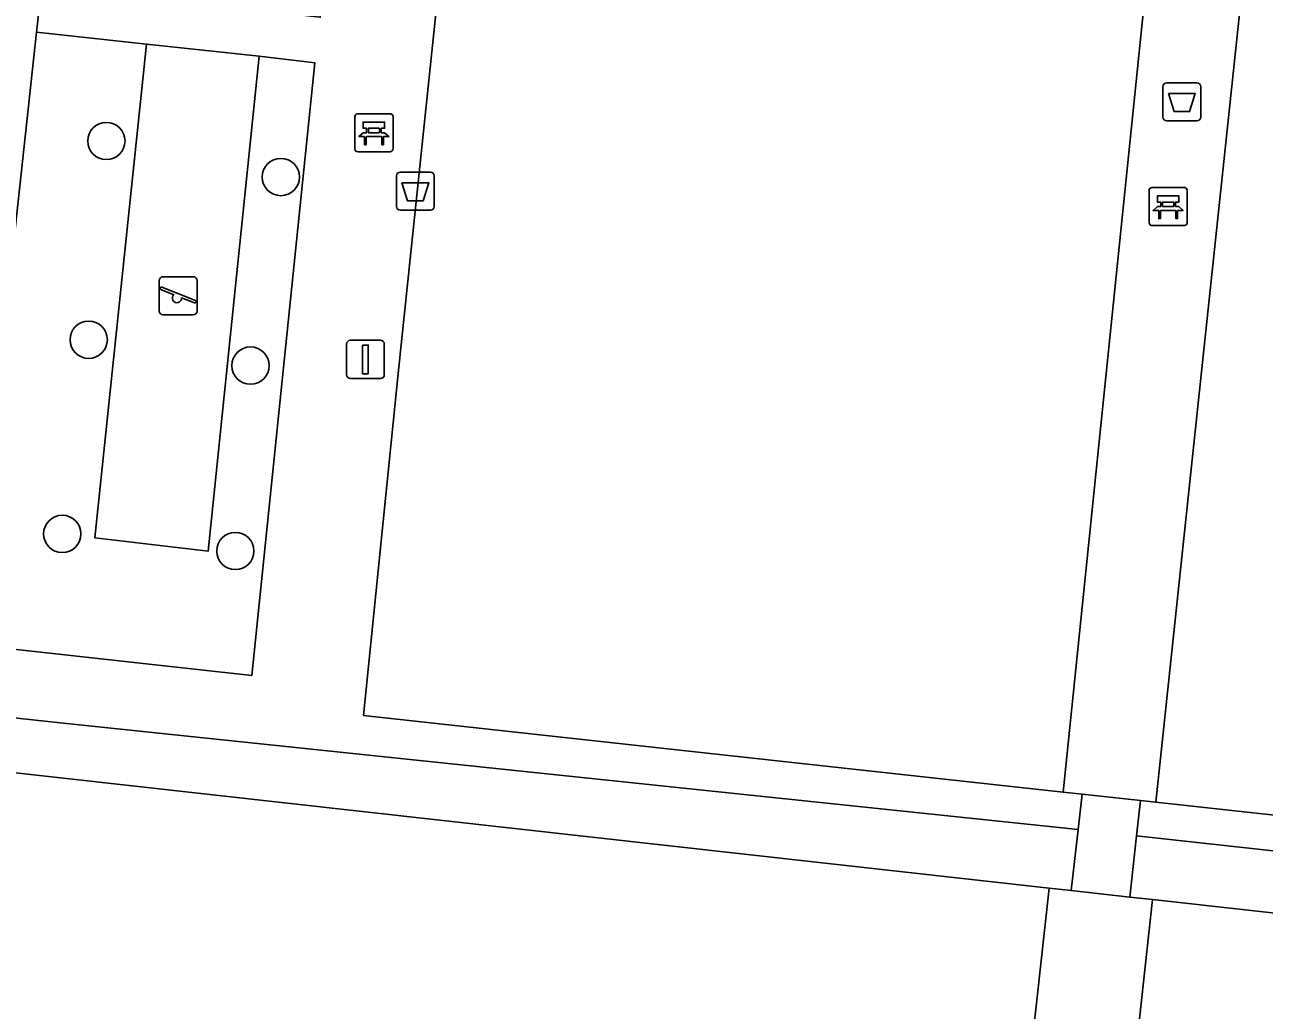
# Model space of a CAD drawing. Extents: x 162510 to 163918, y 388494 to 389774.
# Drawn here: x 162747.84 to 162780.33, y 388666.71 to 388692.56 of the extents above; entities that cross this region are included whole.
import ezdxf

# ---------------------------------------------------------------- set-up
doc = ezdxf.new("R2010")
doc.units = 0
for name, color, linetype in [('IMGEO_Afvalbak', 7, 'Continuous'), ('IMGEO_Bank', 7, 'Continuous'), ('IMGEO_Boom', 7, 'Continuous'), ('IMGEO_Groenvoorziening', 7, 'Continuous'), ('IMGEO_Haag', 7, 'Continuous'), ('IMGEO_Hek', 7, 'Continuous'), ('IMGEO_Lichtmast', 7, 'Continuous'), ('IMGEO_Speelvoorziening', 7, 'Continuous'), ('IMGEO_Terreindeel_gesloten', 7, 'Continuous'), ('IMGEO_Terreindeel_halfverhard', 7, 'Continuous'), ('IMGEO_Voetpad_open', 7, 'Continuous')]:
    doc.layers.add(name, color=color, linetype=linetype)

msp = doc.modelspace()

# ---------------------------------------------------------------- linework, layer by layer
at = {"layer": 'IMGEO_Afvalbak'}
for p, q in [((162777.775, 388691.037), (162778.565, 388691.037)), ((162778.565, 388691.037), (162777.775, 388691.037)), ((162777.675, 388690.137), (162777.675, 388690.937)), ((162777.675, 388690.937), (162777.675, 388690.137)), ((162778.665, 388690.937), (162778.665, 388690.137)), ((162778.665, 388690.137), (162778.665, 388690.937)), ((162778.565, 388690.037), (162777.775, 388690.037)), ((162777.775, 388690.037), (162778.565, 388690.037)), ((162757.682, 388688.694), (162758.472, 388688.694)), ((162758.472, 388688.694), (162757.682, 388688.694)), ((162757.582, 388687.794), (162757.582, 388688.594)), ((162757.582, 388688.594), (162757.582, 388687.794)), ((162758.572, 388688.594), (162758.572, 388687.794)), ((162758.572, 388687.794), (162758.572, 388688.594)), ((162758.472, 388687.694), (162757.682, 388687.694)), ((162757.682, 388687.694), (162758.472, 388687.694))]:
    msp.add_line(p, q, dxfattribs=at)
for points in [[(162777.818, 388690.751), (162778.522, 388690.751), (162778.373, 388690.281), (162777.967, 388690.281), (162777.818, 388690.751)], [(162757.725, 388688.408), (162758.429, 388688.408), (162758.28, 388687.938), (162757.874, 388687.938), (162757.725, 388688.408)]]:
    msp.add_lwpolyline(points, dxfattribs=at)
for centre, start, end in [((162777.775, 388690.937), 90, 180), ((162777.775, 388690.937), 90, 180), ((162778.565, 388690.937), 0, 90), ((162778.565, 388690.937), 360, 90), ((162777.775, 388690.137), 180, 270), ((162777.775, 388690.137), 180, 270), ((162778.565, 388690.137), 270, 0), ((162778.565, 388690.137), 270, 0), ((162757.682, 388688.594), 90, 180), ((162757.682, 388688.594), 90, 180), ((162758.472, 388688.594), 0, 90), ((162758.472, 388688.594), 360, 90), ((162757.682, 388687.794), 180, 270), ((162757.682, 388687.794), 180, 270), ((162758.472, 388687.794), 270, 0), ((162758.472, 388687.794), 270, 0)]:
    msp.add_arc(centre, 0.1, start, end, dxfattribs=at)
at = {"layer": 'IMGEO_Bank'}
for p, q in [((162756.49, 388689.3), (162756.49, 388690.141)), ((162756.49, 388690.141), (162756.49, 388689.3)), ((162756.565, 388690.225), (162757.406, 388690.225)), ((162757.406, 388690.225), (162756.565, 388690.225)), ((162757.49, 388690.15), (162757.49, 388689.309)), ((162757.49, 388689.309), (162757.49, 388690.15)), ((162756.799, 388689.731), (162756.799, 388689.837)), ((162756.843, 388689.837), (162756.843, 388689.731)), ((162757.131, 388689.843), (162756.849, 388689.843)), ((162756.849, 388689.725), (162757.131, 388689.725)), ((162757.137, 388689.731), (162757.137, 388689.837)), ((162757.181, 388689.837), (162757.181, 388689.731)), ((162757.187, 388689.623), (162756.794, 388689.623)), ((162757.415, 388689.225), (162756.574, 388689.225)), ((162756.574, 388689.225), (162757.415, 388689.225)), ((162777.311, 388687.365), (162777.311, 388688.206)), ((162777.311, 388688.206), (162777.311, 388687.365)), ((162777.386, 388688.29), (162778.227, 388688.29)), ((162778.227, 388688.29), (162777.386, 388688.29)), ((162778.311, 388688.215), (162778.311, 388687.374)), ((162778.311, 388687.374), (162778.311, 388688.215)), ((162777.62, 388687.796), (162777.62, 388687.902)), ((162777.664, 388687.902), (162777.664, 388687.796)), ((162777.952, 388687.908), (162777.67, 388687.908)), ((162777.67, 388687.79), (162777.952, 388687.79)), ((162777.958, 388687.796), (162777.958, 388687.902)), ((162778.002, 388687.902), (162778.002, 388687.796)), ((162778.008, 388687.688), (162777.615, 388687.688)), ((162778.236, 388687.29), (162777.395, 388687.29)), ((162777.395, 388687.29), (162778.236, 388687.29))]:
    msp.add_line(p, q, dxfattribs=at)
for points in [[(162756.793, 388689.843), (162756.707, 388689.843), (162756.707, 388690.004), (162757.27, 388690.004), (162757.27, 388689.843), (162757.187, 388689.843)], [(162756.737, 388689.623), (162756.595, 388689.623), (162756.707, 388689.725), (162756.793, 388689.725)], [(162757.187, 388689.725), (162757.27, 388689.725), (162757.382, 388689.623), (162757.243, 388689.623)], [(162756.787, 388689.616), (162756.787, 388689.409), (162756.744, 388689.409), (162756.744, 388689.616)], [(162757.237, 388689.616), (162757.237, 388689.409), (162757.193, 388689.409), (162757.193, 388689.616)], [(162777.614, 388687.908), (162777.528, 388687.908), (162777.528, 388688.069), (162778.091, 388688.069), (162778.091, 388687.908), (162778.008, 388687.908)], [(162777.558, 388687.688), (162777.416, 388687.688), (162777.528, 388687.79), (162777.614, 388687.79)], [(162778.008, 388687.79), (162778.091, 388687.79), (162778.203, 388687.688), (162778.064, 388687.688)], [(162777.608, 388687.681), (162777.608, 388687.474), (162777.565, 388687.474), (162777.565, 388687.681)], [(162778.058, 388687.681), (162778.058, 388687.474), (162778.014, 388687.474), (162778.014, 388687.681)]]:
    msp.add_lwpolyline(points, dxfattribs=at)
for centre, radius, start, end in [((162756.568, 388690.147), 0.0779, 92.4484, 184.2845), ((162756.568, 388690.147), 0.0779, 92.4484, 184.2845), ((162757.412, 388690.147), 0.0779, 2.4484, 94.2845), ((162757.412, 388690.147), 0.0779, 2.4484, 94.2845), ((162756.792, 388689.836), 0.00671, 2.8957, 87.1043), ((162756.792, 388689.732), 0.00671, 272.8957, 357.1043), ((162756.849, 388689.836), 0.00671, 92.8957, 177.1043), ((162756.849, 388689.732), 0.00671, 182.8957, 267.1043), ((162757.131, 388689.836), 0.00671, 2.8957, 87.1043), ((162757.131, 388689.732), 0.00671, 272.8957, 357.1043), ((162757.188, 388689.836), 0.00671, 92.8957, 177.1043), ((162757.188, 388689.732), 0.00671, 182.8957, 267.1043), ((162756.737, 388689.616), 0.00671, 2.8957, 87.1043), ((162756.794, 388689.616), 0.00671, 92.8957, 177.1043), ((162757.186, 388689.616), 0.00671, 2.8957, 87.1043), ((162757.243, 388689.616), 0.00671, 92.8957, 177.1043), ((162756.568, 388689.303), 0.0779, 182.4484, 274.2845), ((162756.568, 388689.303), 0.0779, 182.4484, 274.2845), ((162757.412, 388689.303), 0.0779, 272.4484, 4.2845), ((162757.412, 388689.303), 0.0779, 272.4484, 4.2845), ((162777.389, 388688.212), 0.0779, 92.4484, 184.2845), ((162777.389, 388688.212), 0.0779, 92.4484, 184.2845), ((162778.233, 388688.212), 0.0779, 2.4484, 94.2845), ((162778.233, 388688.212), 0.0779, 2.4484, 94.2845), ((162777.613, 388687.901), 0.00671, 2.8957, 87.1043), ((162777.613, 388687.797), 0.00671, 272.8957, 357.1043), ((162777.67, 388687.901), 0.00671, 92.8957, 177.1043), ((162777.67, 388687.797), 0.00671, 182.8957, 267.1043), ((162777.952, 388687.901), 0.00671, 2.8957, 87.1043), ((162777.952, 388687.797), 0.00671, 272.8957, 357.1043), ((162778.009, 388687.901), 0.00671, 92.8957, 177.1043), ((162778.009, 388687.797), 0.00671, 182.8957, 267.1043), ((162777.558, 388687.681), 0.00671, 2.8957, 87.1043), ((162777.615, 388687.681), 0.00671, 92.8957, 177.1043), ((162778.007, 388687.681), 0.00671, 2.8957, 87.1043), ((162778.064, 388687.681), 0.00671, 92.8957, 177.1043), ((162777.389, 388687.368), 0.0779, 182.4484, 274.2845), ((162777.389, 388687.368), 0.0779, 182.4484, 274.2845), ((162778.233, 388687.368), 0.0779, 272.4484, 4.2845), ((162778.233, 388687.368), 0.0779, 272.4484, 4.2845)]:
    msp.add_arc(centre, radius, start, end, dxfattribs=at)
at = {"layer": 'IMGEO_Boom'}
for centre in [(162749.976, 388689.509), (162754.549, 388688.564), (162749.513, 388684.297), (162753.754, 388683.619), (162748.819, 388679.206), (162753.356, 388678.757)]:
    msp.add_circle(centre, 0.489, dxfattribs=at)
at = {"layer": 'IMGEO_Groenvoorziening'}
for points in [[(162752.648, 388678.753), (162749.67, 388679.104), (162751.029, 388692.049), (162748.144, 388692.361), (162747.179, 388683.562), (162741.658, 388684.153), (162741.594, 388684.073), (162737.75, 388684.462), (162736.932, 388677.352), (162753.788, 388675.49), (162755.444, 388691.555), (162753.984, 388691.735)], [(162740.619, 388675.132), (162740.467, 388673.786), (162740.619, 388673.72), (162774.694, 388669.917), (162775.27, 388669.853), (162775.448, 388671.453), (162748.764, 388674.252)], [(162776.981, 388671.284), (162776.803, 388669.682), (162777.401, 388669.615), (162811.408, 388665.822), (162811.582, 388667.482)]]:
    msp.add_lwpolyline(points, close=True, dxfattribs=at)
at = {"layer": 'IMGEO_Haag'}
for points in [[(162740.619, 388675.132), (162740.467, 388673.786), (162740.619, 388673.72), (162774.694, 388669.917), (162775.27, 388669.853), (162775.448, 388671.453), (162748.764, 388674.252)], [(162776.981, 388671.284), (162776.803, 388669.682), (162777.401, 388669.615), (162811.408, 388665.822), (162811.582, 388667.482)]]:
    msp.add_lwpolyline(points, close=True, dxfattribs=at)
at = {"layer": 'IMGEO_Hek'}
for points in [[(162759.58, 388702.131), (162757.629, 388683.412)], [(162756.718, 388674.444), (162757.629, 388683.412)], [(162775.055, 388672.436), (162756.718, 388674.444)], [(162740.619, 388673.72), (162774.694, 388669.917)], [(162775.552, 388672.381), (162775.055, 388672.436)], [(162777.085, 388672.213), (162775.552, 388672.381)], [(162777.483, 388672.17), (162777.085, 388672.213)], [(162811.702, 388668.422), (162777.483, 388672.17)], [(162774.694, 388669.917), (162775.27, 388669.853)], [(162775.27, 388669.853), (162776.803, 388669.682)], [(162776.803, 388669.682), (162777.401, 388669.615)], [(162777.401, 388669.615), (162811.408, 388665.822)]]:
    msp.add_lwpolyline(points, dxfattribs=at)
at = {"layer": 'IMGEO_Lichtmast'}
for p, q in [((162756.272, 388683.382), (162756.272, 388684.182)), ((162756.272, 388684.182), (162756.272, 388683.382)), ((162756.372, 388684.282), (162757.162, 388684.282)), ((162757.162, 388684.282), (162756.372, 388684.282)), ((162757.262, 388684.182), (162757.262, 388683.382)), ((162757.262, 388683.382), (162757.262, 388684.182)), ((162757.162, 388683.282), (162756.372, 388683.282)), ((162756.372, 388683.282), (162757.162, 388683.282))]:
    msp.add_line(p, q, dxfattribs=at)
msp.add_lwpolyline([(162756.692, 388684.157), (162756.842, 388684.157), (162756.842, 388683.407), (162756.692, 388683.407), (162756.692, 388684.157)], dxfattribs=at)
for centre, start, end in [((162756.372, 388684.182), 90, 180), ((162756.372, 388684.182), 90, 180), ((162757.162, 388684.182), 0, 90), ((162757.162, 388684.182), 360, 90), ((162756.372, 388683.382), 180, 270), ((162756.372, 388683.382), 180, 270), ((162757.162, 388683.382), 270, 0), ((162757.162, 388683.382), 270, 0)]:
    msp.add_arc(centre, 0.1, start, end, dxfattribs=at)
at = {"layer": 'IMGEO_Speelvoorziening'}
for p, q in [((162751.363, 388685.051), (162751.363, 388685.851)), ((162751.363, 388685.851), (162751.363, 388685.051)), ((162751.463, 388685.951), (162752.253, 388685.951)), ((162752.253, 388685.951), (162751.463, 388685.951)), ((162752.353, 388685.851), (162752.353, 388685.051)), ((162752.353, 388685.051), (162752.353, 388685.851)), ((162751.746, 388685.479), (162751.407, 388685.616)), ((162751.432, 388685.676), (162752.308, 388685.323)), ((162752.284, 388685.263), (162751.944, 388685.4)), ((162752.253, 388684.951), (162751.463, 388684.951)), ((162751.463, 388684.951), (162752.253, 388684.951))]:
    msp.add_line(p, q, dxfattribs=at)
for centre, radius, start, end in [((162751.463, 388685.851), 0.1, 90, 180), ((162751.463, 388685.851), 0.1, 90, 180), ((162752.253, 388685.851), 0.1, 0, 90), ((162752.253, 388685.851), 0.1, 360, 90), ((162751.42, 388685.646), 0.0327, 68.078, 248.078), ((162751.825, 388685.389), 0.12, 130.9928, 5.1632), ((162752.296, 388685.293), 0.0327, 248.078, 68.078), ((162751.463, 388685.051), 0.1, 180, 270), ((162751.463, 388685.051), 0.1, 180, 270), ((162752.253, 388685.051), 0.1, 270, 0), ((162752.253, 388685.051), 0.1, 270, 0)]:
    msp.add_arc(centre, radius, start, end, dxfattribs=at)
at = {"layer": 'IMGEO_Terreindeel_gesloten'}
for points in [[(162778.788, 388708.783), (162760.478, 388710.865), (162759.58, 388702.131), (162757.629, 388683.412), (162756.718, 388674.444), (162775.055, 388672.436)], [(162815.513, 388704.615), (162781.34, 388708.496), (162777.483, 388672.17), (162811.702, 388668.422)], [(162774.694, 388669.917), (162740.619, 388673.72), (162736.498, 388637.358), (162770.693, 388633.565)], [(162811.408, 388665.822), (162777.401, 388669.615), (162773.442, 388633.26), (162807.607, 388629.47)]]:
    msp.add_lwpolyline(points, close=True, dxfattribs=at)
at = {"layer": 'IMGEO_Terreindeel_halfverhard'}
msp.add_lwpolyline([(162753.984, 388691.735), (162751.029, 388692.049), (162749.67, 388679.104), (162752.648, 388678.753)], close=True, dxfattribs=at)
at = {"layer": 'IMGEO_Voetpad_open'}
for points in [[(162777.483, 388672.17), (162781.34, 388708.496), (162780.762, 388708.562), (162779.615, 388708.692), (162778.788, 388708.783), (162775.055, 388672.436), (162775.552, 388672.381), (162777.085, 388672.213)], [(162775.448, 388671.453), (162775.27, 388669.853), (162776.803, 388669.682), (162776.981, 388671.284), (162777.085, 388672.213), (162775.552, 388672.381)], [(162811.582, 388667.482), (162811.702, 388668.422), (162777.483, 388672.17), (162777.085, 388672.213), (162776.981, 388671.284)], [(162770.693, 388633.565), (162771.587, 388633.466), (162773.143, 388633.293), (162773.442, 388633.26), (162777.401, 388669.615), (162776.803, 388669.682), (162775.27, 388669.853), (162774.694, 388669.917)]]:
    msp.add_lwpolyline(points, close=True, dxfattribs=at)
for points in [[(162747.179, 388683.562), (162748.144, 388692.361), (162748.276, 388693.52), (162749.674, 388706.378), (162746.245, 388706.786)], [(162736.498, 388637.358), (162740.619, 388673.72), (162740.467, 388673.786), (162740.619, 388675.132), (162748.764, 388674.252), (162775.448, 388671.453), (162775.552, 388672.381), (162775.055, 388672.436), (162756.718, 388674.444), (162757.629, 388683.412), (162759.58, 388702.131), (162758.399, 388702.253), (162756.573, 388702.441), (162755.582, 388692.752), (162754.132, 388692.916), (162751.116, 388693.237), (162748.276, 388693.52), (162748.144, 388692.361), (162751.029, 388692.049), (162753.984, 388691.735), (162755.444, 388691.555), (162753.788, 388675.49), (162736.932, 388677.352), (162732.278, 388636.348)]]:
    msp.add_lwpolyline(points, dxfattribs=at)

doc.saveas('drawing.dxf')
